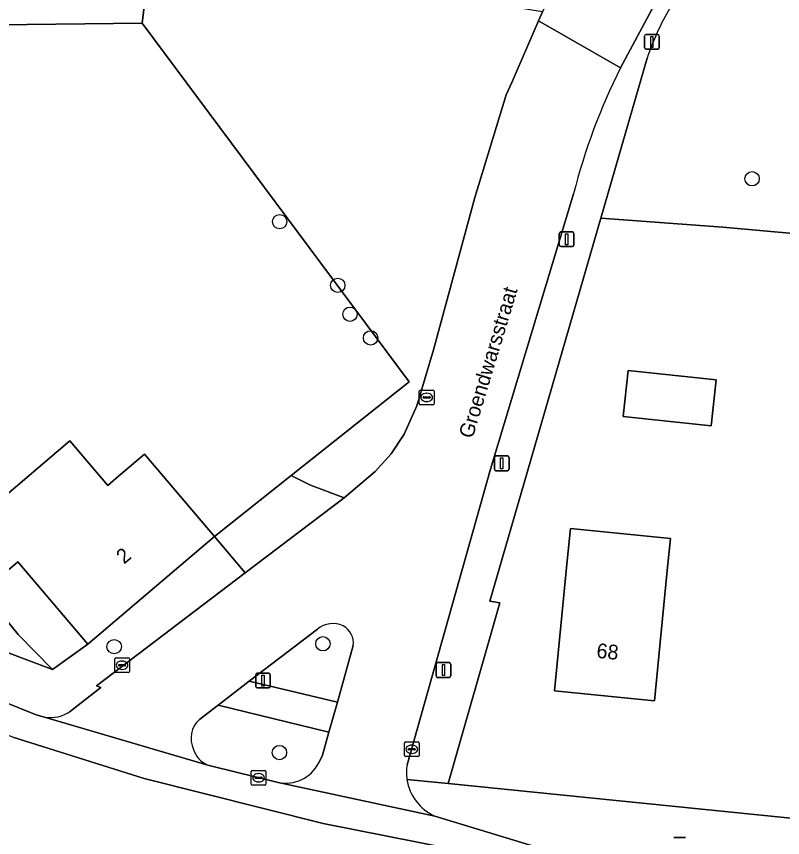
# Model space of a CAD drawing. Extents: x 163008 to 163854, y 382777 to 383982.
# Drawn here: x 163212 to 163264.1, y 383885.3 to 383941.1 of the extents above; entities that cross this region are included whole.
import ezdxf

# ---------------------------------------------------------------- set-up
doc = ezdxf.new("R2010")
doc.units = 0
for name, color, linetype in [('IMGEO_Boom', 7, 'Continuous'), ('IMGEO_Erf', 7, 'Continuous'), ('IMGEO_Groenvoorziening', 7, 'Continuous'), ('IMGEO_Kolk', 7, 'Continuous'), ('IMGEO_Lichtmast', 7, 'Continuous'), ('IMGEO_Loofbos', 7, 'Continuous'), ('IMGEO_Openbare_ruimte_label', 7, 'Continuous'), ('IMGEO_Pand', 7, 'Continuous'), ('IMGEO_Pand_nummerreeks', 7, 'Continuous'), ('IMGEO_Rijbaan_lokaal_gesloten', 7, 'Continuous'), ('IMGEO_Rijbaan_lokaal_open', 7, 'Continuous'), ('IMGEO_Voetpad_onverhard', 7, 'Continuous'), ('IMGEO_Voetpad_open', 7, 'Continuous')]:
    doc.layers.add(name, color=color, linetype=linetype)

msp = doc.modelspace()

# ---------------------------------------------------------------- linework, layer by layer
at = {"layer": 'IMGEO_Boom'}
for centre in [(163262.01, 383930.044), (163229.907, 383927.13), (163233.855, 383922.803), (163234.687, 383920.836), (163236.085, 383919.229), (163232.845, 383898.437), (163218.661, 383898.244), (163229.893, 383891.045)]:
    msp.add_circle(centre, 0.489, dxfattribs=at)
at = {"layer": 'IMGEO_Erf'}
for points in [[(163220.565, 383940.609), (163202.975, 383940.418), (163204.734, 383938.166), (163201.142, 383935.361), (163204.216, 383931.425), (163194.617, 383923.896), (163190.879, 383928.662), (163189.214, 383927.311), (163212.129, 383899.07), (163214.478, 383896.7), (163216.871, 383898.414), (163212.119, 383904.009), (163210.47, 383902.609), (163206.359, 383907.448), (163209.025, 383909.712), (163210.552, 383907.915), (163215.646, 383912.241), (163218.23, 383909.199), (163218.807, 383909.689), (163220.727, 383911.319), (163225.478, 383905.724), (163230.687, 383909.867), (163238.704, 383916.244)], [(163259.239, 383913.247), (163253.255, 383913.895), (163253.592, 383917.018), (163259.577, 383916.369)], [(163255.373, 383894.565), (163248.578, 383895.236), (163249.45, 383904.085), (163249.666, 383906.274), (163256.462, 383905.603), (163256.246, 383903.414)]]:
    msp.add_lwpolyline(points, close=True, dxfattribs=at)
msp.add_lwpolyline([(163283.895, 383924.602), (163260.025, 383926.755), (163251.74, 383927.367), (163246.532, 383909.384), (163244.19, 383901.343), (163244.858, 383901.22), (163241.35, 383888.948), (163283.436, 383884.694)], dxfattribs=at)
at = {"layer": 'IMGEO_Groenvoorziening'}
for points in [[(163245.291, 383935.755), (163245.674, 383936.585), (163247.497, 383940.769), (163247.775, 383941.387), (163244.057, 383941.982), (163235.698, 383942.825), (163221.018, 383944.314), (163220.565, 383940.609), (163238.704, 383916.244), (163230.687, 383909.867), (163232, 383909.228), (163234.299, 383908.366), (163236.387, 383910.146), (163237.473, 383911.359), (163238.363, 383912.68), (163239.228, 383914.6), (163240.368, 383918.42), (163241.786, 383923.666), (163243.161, 383928.761)], [(163196.811, 383933.315), (163197.413, 383933.787), (163193.251, 383939.117), (163194.797, 383940.33), (163192.166, 383940.301), (163183.532, 383940.207), (163182.463, 383935.631), (163176.923, 383911.904), (163204.224, 383900.546), (163214.478, 383896.7), (163212.129, 383899.07), (163189.214, 383927.311), (163190.879, 383928.662)]]:
    msp.add_lwpolyline(points, close=True, dxfattribs=at)
for points in [[(163254.882, 383938.243), (163251.74, 383927.367), (163260.025, 383926.755), (163283.895, 383924.602), (163283.924, 383924.919), (163288.351, 383924.615), (163288.374, 383924.373), (163294.881, 383923.804), (163294.87, 383924.007), (163302.684, 383923.371), (163302.682, 383923.156), (163316.165, 383922.023), (163316.192, 383922.188), (163324.069, 383921.514), (163324.054, 383921.324), (163330.637, 383920.778), (163330.687, 383921.844), (163330.789, 383922.354), (163330.957, 383922.708), (163331.493, 383923.277), (163332.213, 383923.578), (163332.604, 383923.61), (163333.182, 383923.505)], [(163232.468, 383899.441), (163227.843, 383895.89), (163233.826, 383894.474), (163234.903, 383898.314)], [(163233.256, 383892.44), (163225.738, 383894.274), (163224.456, 383893.29)], [(163232.565, 383890.339), (163232.816, 383890.869), (163233.256, 383892.44)], [(163225.033, 383890.195), (163225.297, 383890.118), (163229.804, 383889.004)]]:
    msp.add_lwpolyline(points, dxfattribs=at)
for centre, radius, start, end in [((163269.861, 383933.446), 15.728, 148.6487, 162.2418), ((163233.52, 383898.141), 1.672, 64.9427, 128.9867), ((163233.572, 383898.485), 1.342, 352.6688, 60.7342), ((163225.609, 383892.009), 1.724, 131.9914, 206.0812), ((163225.615, 383891.706), 1.619, 196.3208, 248.9355), ((163230.288, 383891.525), 2.567, 259.1257, 332.4838)]:
    msp.add_arc(centre, radius, start, end, dxfattribs=at)
at = {"layer": 'IMGEO_Kolk'}
for p, q in [((163239.396, 383914.76), (163239.396, 383915.612)), ((163239.471, 383915.686), (163240.323, 383915.686)), ((163240.397, 383915.612), (163240.397, 383914.76)), ((163239.655, 383915.18), (163239.655, 383915.192)), ((163240.093, 383915.143), (163239.695, 383915.143)), ((163239.698, 383915.229), (163240.096, 383915.229)), ((163239.884, 383915.466), (163239.909, 383915.466)), ((163240.139, 383915.192), (163240.139, 383915.18)), ((163240.323, 383914.686), (163239.471, 383914.686)), ((163239.907, 383914.906), (163239.882, 383914.906)), ((163218.696, 383896.554), (163218.696, 383897.406)), ((163218.771, 383897.48), (163219.623, 383897.48)), ((163219.184, 383897.26), (163219.209, 383897.26)), ((163219.697, 383897.406), (163219.697, 383896.554)), ((163218.955, 383896.974), (163218.955, 383896.986)), ((163219.393, 383896.937), (163218.995, 383896.937)), ((163218.998, 383897.023), (163219.396, 383897.023)), ((163219.207, 383896.7), (163219.182, 383896.7)), ((163219.439, 383896.986), (163219.439, 383896.974)), ((163219.623, 383896.48), (163218.771, 383896.48)), ((163238.383, 383890.841), (163238.383, 383891.693)), ((163238.458, 383891.767), (163239.31, 383891.767)), ((163238.871, 383891.547), (163238.896, 383891.547)), ((163239.384, 383891.693), (163239.384, 383890.841)), ((163238.642, 383891.261), (163238.642, 383891.273)), ((163239.08, 383891.224), (163238.682, 383891.224)), ((163238.685, 383891.31), (163239.083, 383891.31)), ((163238.894, 383890.987), (163238.869, 383890.987)), ((163239.126, 383891.273), (163239.126, 383891.261)), ((163239.31, 383890.767), (163238.458, 383890.767)), ((163227.975, 383888.905), (163227.975, 383889.757)), ((163228.05, 383889.831), (163228.902, 383889.831)), ((163228.234, 383889.325), (163228.234, 383889.337)), ((163228.277, 383889.374), (163228.675, 383889.374)), ((163228.463, 383889.611), (163228.488, 383889.611)), ((163228.718, 383889.337), (163228.718, 383889.325)), ((163228.976, 383889.757), (163228.976, 383888.905)), ((163228.902, 383888.831), (163228.05, 383888.831)), ((163228.672, 383889.288), (163228.274, 383889.288)), ((163228.486, 383889.051), (163228.461, 383889.051))]:
    msp.add_line(p, q, dxfattribs=at)
for points in [[(163239.396, 383914.76), (163239.396, 383915.612)], [(163239.471, 383915.686), (163240.323, 383915.686)], [(163240.397, 383915.612), (163240.397, 383914.76)], [(163240.323, 383914.686), (163239.471, 383914.686)], [(163218.696, 383896.554), (163218.696, 383897.406)], [(163218.771, 383897.48), (163219.623, 383897.48)], [(163219.697, 383897.406), (163219.697, 383896.554)], [(163219.623, 383896.48), (163218.771, 383896.48)], [(163238.383, 383890.841), (163238.383, 383891.693)], [(163238.458, 383891.767), (163239.31, 383891.767)], [(163239.384, 383891.693), (163239.384, 383890.841)], [(163239.31, 383890.767), (163238.458, 383890.767)], [(163227.975, 383888.905), (163227.975, 383889.757)], [(163228.05, 383889.831), (163228.902, 383889.831)], [(163228.976, 383889.757), (163228.976, 383888.905)], [(163228.902, 383888.831), (163228.05, 383888.831)]]:
    msp.add_lwpolyline(points, dxfattribs=at)
for centre, radius, start, end in [((163239.473, 383915.61), 0.0765, 91.552, 178.448), ((163239.473, 383915.61), 0.0765, 91.552, 178.448), ((163240.321, 383915.61), 0.0765, 1.552, 88.448), ((163240.321, 383915.61), 0.0765, 1.552, 88.448), ((163239.695, 383915.189), 0.0403, 85.8775, 175.7526), ((163239.692, 383915.179), 0.0366, 178.938, 274.7102), ((163240.096, 383915.186), 0.043, 264.8664, 352.4533), ((163240.1, 383915.191), 0.0386, 1.7309, 96.639), ((163239.473, 383914.762), 0.0765, 181.552, 268.448), ((163239.473, 383914.762), 0.0765, 181.552, 268.448), ((163240.321, 383914.762), 0.0765, 271.552, 358.448), ((163240.321, 383914.762), 0.0765, 271.552, 358.448), ((163218.773, 383897.404), 0.0765, 91.552, 178.448), ((163218.773, 383897.404), 0.0765, 91.552, 178.448), ((163219.621, 383897.404), 0.0765, 1.552, 88.448), ((163219.621, 383897.404), 0.0765, 1.552, 88.448), ((163218.773, 383896.556), 0.0765, 181.552, 268.448), ((163218.773, 383896.556), 0.0765, 181.552, 268.448), ((163218.995, 383896.983), 0.0403, 85.8775, 175.7526), ((163218.992, 383896.973), 0.0366, 178.938, 274.7102), ((163219.396, 383896.98), 0.043, 264.8664, 352.4533), ((163219.4, 383896.985), 0.0386, 1.7309, 96.639), ((163219.621, 383896.556), 0.0765, 271.552, 358.448), ((163219.621, 383896.556), 0.0765, 271.552, 358.448), ((163238.46, 383891.691), 0.0765, 91.552, 178.448), ((163238.46, 383891.691), 0.0765, 91.552, 178.448), ((163239.308, 383891.691), 0.0765, 1.552, 88.448), ((163239.308, 383891.691), 0.0765, 1.552, 88.448), ((163238.682, 383891.27), 0.0403, 85.8775, 175.7526), ((163238.679, 383891.26), 0.0366, 178.938, 274.7102), ((163239.083, 383891.267), 0.043, 264.8664, 352.4533), ((163239.087, 383891.272), 0.0386, 1.7309, 96.639), ((163238.46, 383890.843), 0.0765, 181.552, 268.448), ((163238.46, 383890.843), 0.0765, 181.552, 268.448), ((163239.308, 383890.843), 0.0765, 271.552, 358.448), ((163239.308, 383890.843), 0.0765, 271.552, 358.448), ((163228.052, 383889.755), 0.0765, 91.552, 178.448), ((163228.052, 383889.755), 0.0765, 91.552, 178.448), ((163228.274, 383889.334), 0.0403, 85.8775, 175.7526), ((163228.271, 383889.324), 0.0366, 178.938, 274.7102), ((163228.675, 383889.331), 0.043, 264.8664, 352.4533), ((163228.679, 383889.336), 0.0386, 1.7309, 96.639), ((163228.9, 383889.755), 0.0765, 1.552, 88.448), ((163228.9, 383889.755), 0.0765, 1.552, 88.448), ((163228.052, 383888.907), 0.0765, 181.552, 268.448), ((163228.052, 383888.907), 0.0765, 181.552, 268.448), ((163228.9, 383888.907), 0.0765, 271.552, 358.448), ((163228.9, 383888.907), 0.0765, 271.552, 358.448)]:
    msp.add_arc(centre, radius, start, end, dxfattribs=at)
for centre, major_axis, ratio, start_param, end_param in [((163239.883, 383915.186), (-0.387, 0.002), 0.722429, 4.712389, 7.853982), ((163239.908, 383915.186), (-0.39, 0.002), 0.717154, 1.570796, 4.712389), ((163219.183, 383896.98), (-0.387, 0.002), 0.722429, 4.712389, 7.853982), ((163219.208, 383896.98), (-0.39, 0.002), 0.717154, 1.570796, 4.712389), ((163238.87, 383891.267), (-0.387, 0.002), 0.722429, 4.712389, 7.853982), ((163238.895, 383891.267), (-0.39, 0.002), 0.717154, 1.570796, 4.712389), ((163228.462, 383889.331), (-0.387, 0.002), 0.722429, 4.712389, 7.853982), ((163228.487, 383889.331), (-0.39, 0.002), 0.717154, 1.570796, 4.712389)]:
    msp.add_ellipse(centre, major_axis=major_axis, ratio=ratio, start_param=start_param, end_param=end_param, dxfattribs=at)
at = {"layer": 'IMGEO_Lichtmast'}
for p, q in [((163254.705, 383938.947), (163254.705, 383939.747)), ((163254.705, 383939.747), (163254.705, 383938.947)), ((163254.805, 383939.847), (163255.595, 383939.847)), ((163255.595, 383939.847), (163254.805, 383939.847)), ((163255.695, 383939.747), (163255.695, 383938.947)), ((163255.695, 383938.947), (163255.695, 383939.747)), ((163255.595, 383938.847), (163254.805, 383938.847)), ((163254.805, 383938.847), (163255.595, 383938.847)), ((163248.91, 383925.529), (163248.91, 383926.329)), ((163248.91, 383926.329), (163248.91, 383925.529)), ((163249.01, 383926.429), (163249.8, 383926.429)), ((163249.8, 383926.429), (163249.01, 383926.429)), ((163249.9, 383926.329), (163249.9, 383925.529)), ((163249.9, 383925.529), (163249.9, 383926.329)), ((163249.8, 383925.429), (163249.01, 383925.429)), ((163249.01, 383925.429), (163249.8, 383925.429)), ((163244.502, 383910.304), (163244.502, 383911.104)), ((163244.502, 383911.104), (163244.502, 383910.304)), ((163244.602, 383911.204), (163245.392, 383911.204)), ((163245.392, 383911.204), (163244.602, 383911.204)), ((163245.492, 383911.104), (163245.492, 383910.304)), ((163245.492, 383910.304), (163245.492, 383911.104)), ((163245.392, 383910.204), (163244.602, 383910.204)), ((163244.602, 383910.204), (163245.392, 383910.204)), ((163240.641, 383897.155), (163241.431, 383897.155)), ((163241.431, 383897.155), (163240.641, 383897.155)), ((163240.541, 383896.255), (163240.541, 383897.055)), ((163240.541, 383897.055), (163240.541, 383896.255)), ((163241.531, 383897.055), (163241.531, 383896.255)), ((163241.531, 383896.255), (163241.531, 383897.055)), ((163228.28, 383895.533), (163228.28, 383896.333)), ((163228.28, 383896.333), (163228.28, 383895.533)), ((163228.38, 383896.433), (163229.17, 383896.433)), ((163229.17, 383896.433), (163228.38, 383896.433)), ((163229.27, 383896.333), (163229.27, 383895.533)), ((163229.27, 383895.533), (163229.27, 383896.333)), ((163241.431, 383896.155), (163240.641, 383896.155)), ((163240.641, 383896.155), (163241.431, 383896.155)), ((163229.17, 383895.433), (163228.38, 383895.433)), ((163228.38, 383895.433), (163229.17, 383895.433)), ((163256.696, 383885.267), (163257.486, 383885.267)), ((163257.486, 383885.267), (163256.696, 383885.267))]:
    msp.add_line(p, q, dxfattribs=at)
for points in [[(163255.125, 383939.722), (163255.275, 383939.722), (163255.275, 383938.972), (163255.125, 383938.972), (163255.125, 383939.722)], [(163249.33, 383926.304), (163249.48, 383926.304), (163249.48, 383925.554), (163249.33, 383925.554), (163249.33, 383926.304)], [(163244.922, 383911.079), (163245.072, 383911.079), (163245.072, 383910.329), (163244.922, 383910.329), (163244.922, 383911.079)], [(163240.961, 383897.03), (163241.111, 383897.03), (163241.111, 383896.28), (163240.961, 383896.28), (163240.961, 383897.03)], [(163228.7, 383896.308), (163228.85, 383896.308), (163228.85, 383895.558), (163228.7, 383895.558), (163228.7, 383896.308)]]:
    msp.add_lwpolyline(points, dxfattribs=at)
for centre, start, end in [((163254.805, 383939.747), 90, 180), ((163254.805, 383939.747), 90, 180), ((163255.595, 383939.747), 0, 90), ((163255.595, 383939.747), 360, 90), ((163254.805, 383938.947), 180, 270), ((163254.805, 383938.947), 180, 270), ((163255.595, 383938.947), 270, 0), ((163255.595, 383938.947), 270, 0), ((163249.01, 383926.329), 90, 180), ((163249.01, 383926.329), 90, 180), ((163249.8, 383926.329), 0, 90), ((163249.8, 383926.329), 360, 90), ((163249.01, 383925.529), 180, 270), ((163249.01, 383925.529), 180, 270), ((163249.8, 383925.529), 270, 0), ((163249.8, 383925.529), 270, 0), ((163244.602, 383911.104), 90, 180), ((163244.602, 383911.104), 90, 180), ((163245.392, 383911.104), 0, 90), ((163245.392, 383911.104), 360, 90), ((163244.602, 383910.304), 180, 270), ((163244.602, 383910.304), 180, 270), ((163245.392, 383910.304), 270, 0), ((163245.392, 383910.304), 270, 0), ((163240.641, 383897.055), 90, 180), ((163240.641, 383897.055), 90, 180), ((163241.431, 383897.055), 0, 90), ((163241.431, 383897.055), 360, 90), ((163228.38, 383896.333), 90, 180), ((163228.38, 383896.333), 90, 180), ((163229.17, 383896.333), 0, 90), ((163229.17, 383896.333), 360, 90), ((163240.641, 383896.255), 180, 270), ((163240.641, 383896.255), 180, 270), ((163241.431, 383896.255), 270, 0), ((163241.431, 383896.255), 270, 0), ((163228.38, 383895.533), 180, 270), ((163228.38, 383895.533), 180, 270), ((163229.17, 383895.533), 270, 0), ((163229.17, 383895.533), 270, 0)]:
    msp.add_arc(centre, 0.1, start, end, dxfattribs=at)
at = {"layer": 'IMGEO_Loofbos'}
msp.add_lwpolyline([(163219.179, 383960.709), (163205.701, 383962.182), (163192.198, 383963.657), (163184.828, 383944.488), (163183.965, 383942.062), (163183.532, 383940.207), (163192.166, 383940.301), (163194.797, 383940.33), (163199.912, 383944.341), (163202.975, 383940.418), (163220.565, 383940.609), (163221.018, 383944.314), (163217.41, 383944.68)], close=True, dxfattribs=at)
at = {"layer": 'IMGEO_Pand'}
for points in [[(163253.255, 383913.895), (163259.239, 383913.247), (163259.577, 383916.369), (163253.592, 383917.018)], [(163225.478, 383905.724), (163220.727, 383911.319), (163218.807, 383909.689), (163218.23, 383909.199), (163215.646, 383912.241), (163210.552, 383907.915), (163209.025, 383909.712), (163206.359, 383907.448), (163210.47, 383902.609), (163212.119, 383904.009), (163216.871, 383898.414)], [(163255.373, 383894.565), (163256.246, 383903.414), (163256.462, 383905.603), (163249.666, 383906.274), (163249.45, 383904.085), (163248.578, 383895.236)]]:
    msp.add_lwpolyline(points, close=True, dxfattribs=at)
at = {"layer": 'IMGEO_Rijbaan_lokaal_gesloten'}
for points in [[(163202.732, 383887.965), (163192.195, 383890.113), (163190.895, 383884.377), (163204.99, 383882.657), (163209.302, 383882.107), (163216.405, 383881.461), (163239.273, 383878.75), (163246.474, 383877.797), (163247.841, 383883.216), (163246.023, 383883.617), (163232.868, 383886.228), (163220.692, 383889.273), (163211.777, 383892.101), (163199.034, 383896.851), (163175.768, 383906.531), (163144.131, 383919.474)], [(163211.777, 383892.101), (163220.692, 383889.273), (163232.868, 383886.228), (163246.023, 383883.617), (163247.841, 383883.216), (163248.137, 383884.388), (163240.446, 383886.733), (163229.804, 383889.004), (163225.297, 383890.118), (163225.033, 383890.195), (163213.922, 383893.452), (163213.352, 383893.619), (163190.692, 383902.754)]]:
    msp.add_lwpolyline(points, dxfattribs=at)
at = {"layer": 'IMGEO_Rijbaan_lokaal_open'}
msp.add_lwpolyline([(163255.36, 383941.836), (163249.7, 383945.133), (163248.397, 383942.772), (163247.775, 383941.387), (163247.497, 383940.769), (163253.063, 383937.577)], close=True, dxfattribs=at)
for points in [[(163253.063, 383937.577), (163247.497, 383940.769), (163245.674, 383936.585), (163245.291, 383935.755), (163243.161, 383928.761), (163241.786, 383923.666), (163240.368, 383918.42), (163239.228, 383914.6), (163238.363, 383912.68), (163237.473, 383911.359), (163236.387, 383910.146), (163234.299, 383908.366), (163227.57, 383903.26), (163217.453, 383895.584), (163217.76, 383895.458), (163215.705, 383893.861)], [(163238.561, 383890.221), (163244.233, 383910.296), (163249.884, 383929.021)], [(163224.456, 383893.29), (163225.738, 383894.274), (163227.843, 383895.89), (163232.468, 383899.441)], [(163234.903, 383898.314), (163233.826, 383894.474), (163233.256, 383892.44), (163232.816, 383890.869), (163232.565, 383890.339)], [(163213.922, 383893.452), (163225.033, 383890.195)], [(163229.804, 383889.004), (163240.446, 383886.733)]]:
    msp.add_lwpolyline(points, dxfattribs=at)
for centre, radius, start, end in [((163290.532, 383918.787), 41.917, 153.3668, 165.8678), ((163233.52, 383898.141), 1.672, 64.9427, 128.9867), ((163233.572, 383898.485), 1.342, 352.6688, 60.7342), ((163214.311, 383895.845), 2.425, 260.7569, 305.082), ((163225.609, 383892.009), 1.724, 131.9914, 206.0812), ((163225.615, 383891.706), 1.619, 196.3208, 248.9355), ((163230.288, 383891.525), 2.567, 259.1257, 332.4838), ((163241.771, 383889.713), 3.25, 171.0012, 188.7705), ((163241.786, 383889.71), 3.265, 188.6825, 245.7626)]:
    msp.add_arc(centre, radius, start, end, dxfattribs=at)
at = {"layer": 'IMGEO_Voetpad_onverhard'}
msp.add_lwpolyline([(163234.299, 383908.366), (163232, 383909.228), (163230.687, 383909.867), (163225.478, 383905.724), (163227.57, 383903.26)], close=True, dxfattribs=at)
at = {"layer": 'IMGEO_Voetpad_open'}
for points in [[(163258.271, 383946.687), (163256.65, 383943.987), (163255.36, 383941.836), (163253.063, 383937.577)], [(163246.532, 383909.384), (163251.74, 383927.367), (163254.882, 383938.243)], [(163116.641, 383930.054), (163126.39, 383927.636), (163135.887, 383924.815), (163137.55, 383924.243), (163137.712, 383924.715), (163143.426, 383922.749), (163143.264, 383922.277), (163143.615, 383922.156), (163147.42, 383920.685), (163154.808, 383917.806), (163171.732, 383910.721), (163190.692, 383902.754), (163213.352, 383893.619), (163213.922, 383893.452)], [(163249.884, 383929.021), (163244.233, 383910.296), (163238.561, 383890.221)], [(163215.705, 383893.861), (163217.76, 383895.458), (163217.453, 383895.584), (163227.57, 383903.26), (163225.478, 383905.724), (163216.871, 383898.414), (163214.478, 383896.7), (163204.224, 383900.546), (163176.923, 383911.904)], [(163238.559, 383889.217), (163241.35, 383888.948), (163244.858, 383901.22), (163244.19, 383901.343), (163246.532, 383909.384)], [(163342.852, 383878.876), (163332.012, 383879.937), (163326.627, 383880.464), (163320.4, 383881.073), (163308.073, 383882.28), (163301.914, 383882.885), (163294.98, 383883.562), (163286.184, 383884.425), (163283.436, 383884.694), (163241.35, 383888.948), (163238.559, 383889.217)], [(163240.446, 383886.733), (163248.137, 383884.388), (163251.997, 383883.217), (163252.382, 383883.133)]]:
    msp.add_lwpolyline(points, dxfattribs=at)
msp.add_lwpolyline([(163227.843, 383895.89), (163225.738, 383894.274), (163233.256, 383892.44), (163233.826, 383894.474)], close=True, dxfattribs=at)
for centre, radius, start, end in [((163269.861, 383933.446), 15.728, 148.6487, 162.2418), ((163290.532, 383918.787), 41.917, 153.3668, 165.8678), ((163214.311, 383895.845), 2.425, 260.7569, 305.082), ((163241.771, 383889.713), 3.25, 171.0012, 188.7705), ((163241.786, 383889.71), 3.265, 188.6825, 245.7626)]:
    msp.add_arc(centre, radius, start, end, dxfattribs=at)

# ---------------------------------------------------------------- texts
at = {"layer": 'IMGEO_Openbare_ruimte_label'}
msp.add_text('Groendwarsstraat', height=1, rotation=73.1965, dxfattribs=at).set_placement((163243.009, 383912.334))
at = {"layer": 'IMGEO_Pand_nummerreeks'}
for s, rotation, p in [('2', 40.342, (163219.332, 383903.81)), ('68', 354.3604, (163251.403, 383897.489))]:
    msp.add_text(s, height=1, rotation=rotation, dxfattribs=at).set_placement(p)

doc.saveas('drawing.dxf')
